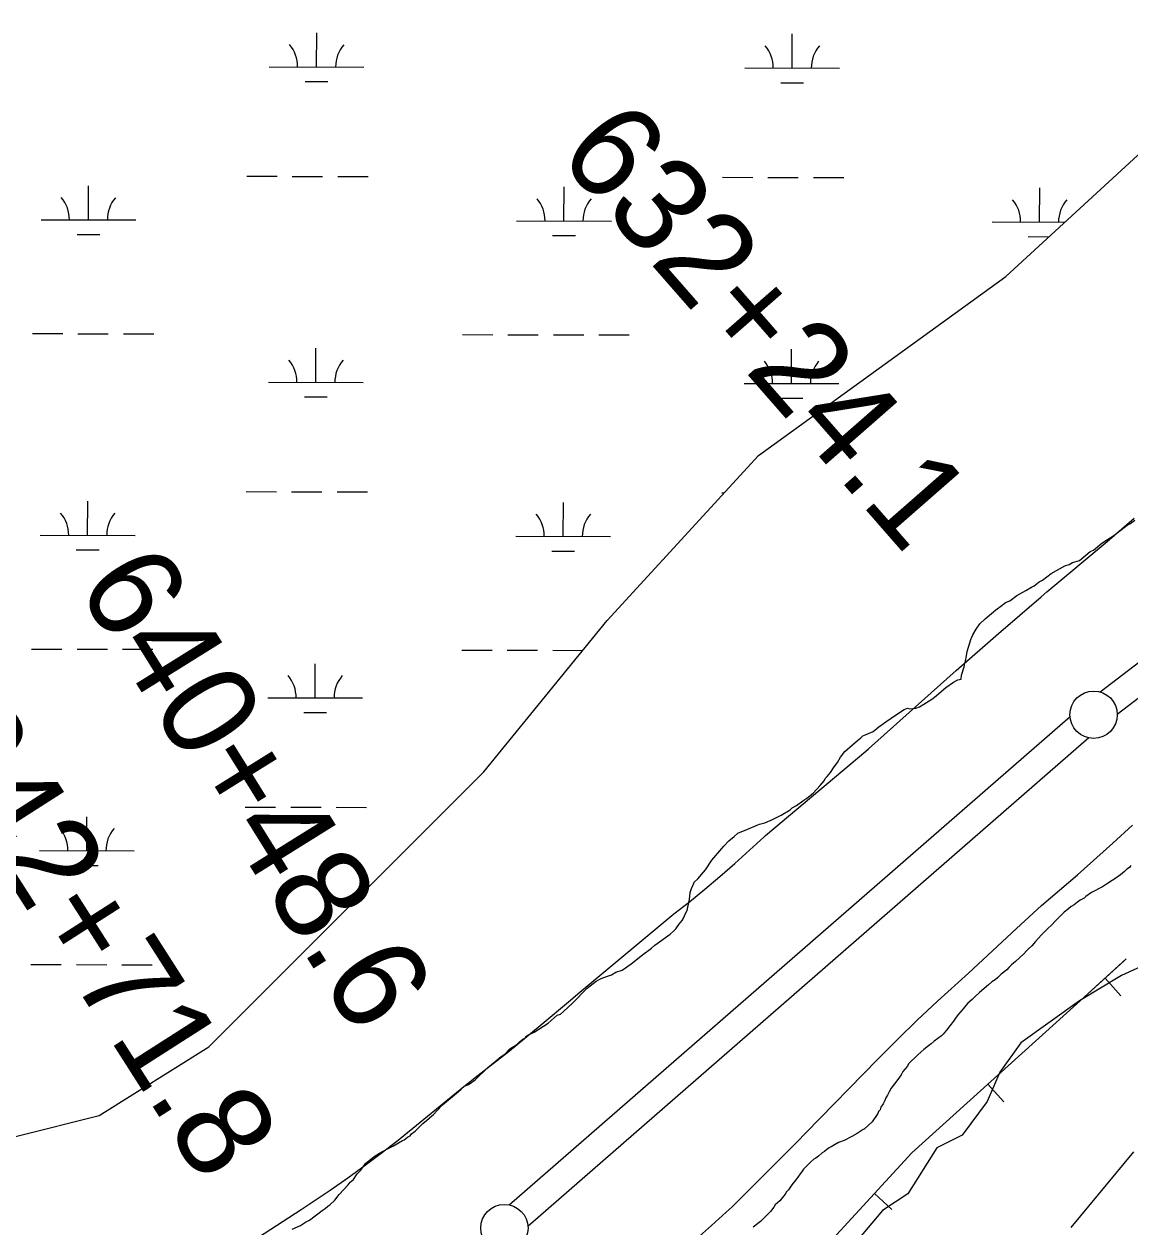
# Model space of a CAD drawing. Extents: x 3177385 to 3215275, y 903885 to 929304.
# Drawn here: x 3192194 to 3193361, y 916647 to 917915 of the extents above; entities that cross this region are included whole.
import ezdxf

# ---------------------------------------------------------------- set-up
doc = ezdxf.new("R2010")
doc.units = 0
for name, color, linetype in [('V-BORW-LINE', 7, 'Continuous'), ('V-LEVE-TOET', 7, 'Continuous'), ('V-SITE-VEGE', 7, 'Continuous'), ('V-SURV-IDEN', 7, 'Continuous'), ('V-SURV-LINE', 7, 'Continuous'), ('V-WETL-SWMP', 7, 'Continuous')]:
    doc.layers.add(name, color=color, linetype=linetype)

msp = doc.modelspace()

# ---------------------------------------------------------------- linework, layer by layer
at = {"layer": 'V-BORW-LINE'}
for p, q in [((3193334.8, 916908.9), (3193351.5, 916890.4)), ((3193211.1, 916797.3), (3193227.9, 916778.7)), ((3193091.3, 916681.8), (3193109.7, 916664.9))]:
    msp.add_line(p, q, dxfattribs=at)
for points in [[(3193357.1, 916929.2), (3193305.1, 916882)], [(3193354.8, 916927.1), (3193305.1, 916882)], [(3193305.1, 916882), (3193130.8, 916724.7)], [(3193130.8, 916724.7), (3192984.1, 916565.2)]]:
    msp.add_lwpolyline(points, dxfattribs=at)
at = {"layer": 'V-LEVE-TOET'}
for points in [[(3192428.4, 916627.4), (3192486.6, 916665.1), (3192498, 916672.6), (3192516.9, 916685.4), (3192535.6, 916698.5), (3192554.1, 916711.8), (3192572.4, 916725.5), (3192590.4, 916739.5), (3192590.9, 916739.9), (3192590.9, 916739.9), (3192658.2, 916794.6), (3192673.3, 916806.7), (3192673.3, 916806.7), (3192706.3, 916832.5), (3192738.8, 916858.9), (3192770.8, 916885.8), (3192778.4, 916892.4), (3192778.4, 916892.4), (3192879.8, 916976.7), (3192879.8, 916976.7), (3192896.2, 916989.6), (3192912.4, 917002.8), (3192928.4, 917016.2), (3192944.2, 917029.9), (3192959.7, 917043.9), (3192974.9, 917058.2), (3192976.3, 917059.4), (3192976.3, 917059.4), (3193082.2, 917148.3), (3193085.2, 917150.9), (3193085.2, 917150.9), (3193177.8, 917233.6), (3193177.8, 917233.6), (3193222.4, 917272.6), (3193267.3, 917311.3), (3193273.3, 917316.5), (3193336.9, 917369.6), (3193365.5, 917394.1)], [(3192903.5, 916634), (3192919.4, 916648), (3192935.1, 916662.3), (3192941.1, 916667.9), (3192975.6, 916702.4), (3193010.1, 916736.9), (3193018.8, 916745.6), (3193018.8, 916745.6), (3193095, 916823.6), (3193095, 916823.6), (3193115.6, 916844.4), (3193136.6, 916864.8), (3193158, 916884.8), (3193179.7, 916904.5), (3193190.8, 916914.3), (3193241.3, 916961.5), (3193267.8, 916985.6), (3193305.6, 917018.1), (3193342.8, 917051.2), (3193363.7, 917070.3)]]:
    msp.add_lwpolyline(points, dxfattribs=at)
at = {"layer": 'V-SITE-VEGE'}
for points in [[(3192900.4, 917008.2), (3192901, 917010.3), (3192905, 917013.7), (3192913.1, 917023.2), (3192919.8, 917033.3), (3192932.5, 917048.2), (3192937.9, 917053.7), (3192943.3, 917058.4), (3192947.3, 917061.8), (3192956.8, 917065.9), (3192968.2, 917070.7), (3192970.2, 917071.4), (3192975.6, 917072.8), (3192983.7, 917076.2), (3192993.1, 917081), (3193002.6, 917086.4), (3193004.6, 917088.5), (3193009.3, 917091.2), (3193016, 917095.9), (3193020, 917098.7), (3193026.8, 917104.1), (3193034.2, 917112.2), (3193038.2, 917117), (3193039.5, 917119.7), (3193041.5, 917121.7), (3193044.9, 917125.8), (3193048.9, 917131.9), (3193052.3, 917136.6), (3193055.6, 917142.1), (3193060.3, 917148.2), (3193068.4, 917155), (3193073.7, 917159.7), (3193077.1, 917162.4), (3193079.1, 917164.5), (3193082.5, 917165.8), (3193089.9, 917169.2), (3193095.9, 917174), (3193103.3, 917179.4), (3193114.8, 917186.9), (3193122.8, 917192.4), (3193126.2, 917193.7), (3193128.9, 917193.1), (3193135, 917193.8), (3193139, 917195.2), (3193143.7, 917197.9), (3193151.8, 917203.3), (3193156.5, 917206.7), (3193166.6, 917215.6), (3193174.7, 917221), (3193179.4, 917223.7), (3193182.8, 917224.4), (3193183.4, 917228.5), (3193186.1, 917237.3), (3193186.7, 917241.3), (3193187.4, 917243.3), (3193188.7, 917248.8), (3193189.4, 917253.5), (3193190.7, 917258.2), (3193193.3, 917266.3), (3193195.3, 917271.1), (3193198.7, 917277.2), (3193202.7, 917282.6), (3193208.1, 917288), (3193219.5, 917297.5), (3193226.2, 917302.3), (3193229.6, 917305), (3193234.3, 917307), (3193241.7, 917312.5), (3193251.1, 917317.9), (3193257.2, 917321.3), (3193259.9, 917322.7), (3193265.3, 917326.8), (3193268.6, 917328.8), (3193278, 917335.6), (3193292.2, 917343.8), (3193296.9, 917345.2), (3193300.3, 917347.2), (3193307.7, 917349.3), (3193319.1, 917358.8), (3193322.5, 917360.2), (3193331.2, 917367.6), (3193337.3, 917371.7), (3193344, 917375.8), (3193358.1, 917386.7), (3193360.8, 917388.1), (3193366.2, 917392.1)], [(3193361.8, 917027.8), (3193360.6, 917025.8), (3193357.8, 917023.8), (3193355.4, 917021.4), (3193351, 917017.8), (3193345, 917013.7), (3193342.2, 917012.1), (3193336.2, 917008.1), (3193332.2, 917005.2), (3193320.6, 916999.2), (3193314.6, 916995.1)], [(3192476.9, 916644.2), (3192485.7, 916648.3), (3192491.1, 916651.7), (3192495.1, 916653.7), (3192508.6, 916663.9), (3192511.9, 916665.9), (3192514.6, 916668.7), (3192516.6, 916670), (3192522, 916674.8), (3192526.7, 916680.9), (3192536.1, 916691.1), (3192538.1, 916693.8), (3192541.5, 916696.5), (3192545.5, 916702.6), (3192549.5, 916706.6), (3192554.2, 916713.4), (3192563.6, 916720.9), (3192569, 916724.3), (3192573.1, 916726.4), (3192579.1, 916729.8), (3192583.2, 916731.8), (3192593.2, 916737.9), (3192595.3, 916738.6), (3192598.6, 916741.3), (3192601.3, 916742.7), (3192602.7, 916744.7), (3192606.7, 916747.5), (3192614.8, 916755.6), (3192618.8, 916759), (3192624.2, 916763.8), (3192626.2, 916765.1), (3192629.5, 916769.2), (3192635.6, 916775.3), (3192646.3, 916784.1), (3192652.4, 916789.6), (3192655.1, 916791.6), (3192658.4, 916795), (3192660.5, 916795.7), (3192663.1, 916797), (3192669.9, 916801.8), (3192683.3, 916814.7), (3192687.3, 916818.1), (3192693.4, 916822.9), (3192697.4, 916826.2), (3192701.5, 916829), (3192706.8, 916834.4), (3192714.2, 916839.2), (3192716.9, 916841.9), (3192720.3, 916844.6), (3192723, 916846), (3192723.6, 916847.3), (3192725.7, 916848.7), (3192732.4, 916852.1), (3192747.2, 916861.6), (3192756.6, 916869.8), (3192760, 916871.1), (3192763.3, 916873.9), (3192772.7, 916882.7), (3192788.2, 916898.3), (3192797.6, 916905.8), (3192803, 916908.5), (3192809.7, 916911.2), (3192813.8, 916912.6), (3192818.5, 916915.3), (3192825.2, 916917.4), (3192834.6, 916924.2), (3192846.7, 916933.7), (3192856.2, 916940.5), (3192859.5, 916943.9), (3192875.7, 916955.5), (3192879.7, 916958.9), (3192881.7, 916960.9), (3192885, 916965.6), (3192888.4, 916969.7), (3192889.7, 916971.7), (3192892.4, 916977.8), (3192893.7, 916980.5), (3192894.4, 916983.9), (3192896.4, 916992), (3192897, 916999.5), (3192898.4, 917003.5), (3192900.4, 917008.2)], [(3193314.6, 916995.1), (3193312.6, 916993.5), (3193308.6, 916991.1), (3193305.8, 916989.1), (3193302.3, 916986.2), (3193299.1, 916984.6), (3193296.3, 916982.2), (3193291.5, 916978.6), (3193282.3, 916969.3), (3193278.3, 916964.9), (3193274.3, 916961.2), (3193267.5, 916954.4), (3193261.2, 916947.5), (3193257.6, 916943.1), (3193254, 916939.9), (3193252, 916937.8), (3193249.2, 916934.6), (3193240.4, 916926.6), (3193236, 916922.9), (3193233.2, 916920.1), (3193231.2, 916917.7), (3193225.3, 916913.2), (3193221.7, 916909.6), (3193218.9, 916907.2), (3193215.3, 916905.2), (3193211.7, 916901.9), (3193202.1, 916893.9), (3193197.3, 916889.4), (3193194.5, 916886.6), (3193190.1, 916882.6), (3193187.7, 916880.2), (3193184.9, 916876.5), (3193180.2, 916870.9), (3193177.8, 916867.7), (3193175, 916863.7), (3193171, 916858.8), (3193167.4, 916854), (3193163.8, 916850), (3193162.2, 916848), (3193154.6, 916842.7), (3193151.1, 916839.9), (3193148.3, 916837.5), (3193143.5, 916833.8), (3193137.1, 916828.2), (3193127.5, 916818.5), (3193126.3, 916816.1), (3193121.5, 916810.4), (3193119.5, 916807.2), (3193116, 916802), (3193109.2, 916793.1), (3193106.8, 916789.1), (3193105.2, 916785.5), (3193103.6, 916782.7), (3193102.4, 916779.9), (3193100.5, 916776.3), (3193098.1, 916773), (3193097.3, 916770.2), (3193095.7, 916768.2), (3193094.9, 916766.2), (3193088.9, 916757.3), (3193080.5, 916749.7), (3193079.4, 916749.3), (3193077.4, 916748.1), (3193075.4, 916746.4), (3193073, 916745.2), (3193067.4, 916742), (3193059.4, 916737.9), (3193053.4, 916735.5), (3193045.8, 916731.1), (3193043.8, 916730.2), (3193041, 916728.2), (3193038.6, 916726.2), (3193036.2, 916724.6), (3193032.2, 916721.4), (3193029.4, 916719.3), (3193027.4, 916718.1), (3193024.2, 916715.3), (3193016.6, 916707.6), (3193015, 916705.6), (3193013, 916702.8), (3193010.6, 916699.2), (3193008.3, 916696.4), (3193004.3, 916691.1), (3193000.7, 916685.9), (3192998.7, 916683.5), (3192997.1, 916681.1), (3192991.5, 916674.2), (3192986.7, 916669.8), (3192985.1, 916667.4), (3192981.6, 916663), (3192978, 916658.9), (3192971.2, 916652.5), (3192968.4, 916650.1), (3192966.4, 916648.4), (3192963.6, 916646.4)], [(3193400.7, 916933.8), (3193352.1, 916911.7), (3193307.8, 916885.1), (3193245.9, 916840.8)], [(3193245.9, 916840.8), (3193223.8, 916809.9), (3193210.5, 916778.9), (3193184, 916743.5), (3193157.4, 916730.2), (3193126.5, 916681.5), (3193099.9, 916663.8), (3193073.4, 916632.8)], [(3193299, 916646.1), (3193365.3, 916725.8)]]:
    msp.add_lwpolyline(points, dxfattribs=at)
at = {"layer": 'V-SURV-LINE'}
for points in [[(3193329.5, 917210.9), (3193766.3, 917544.5)], [(3193784.5, 917520.6), (3193347.7, 917187)], [(3192706.1, 916669.8), (3193297.8, 917185)], [(3193317.5, 917162.4), (3192725.8, 916647.2)]]:
    msp.add_lwpolyline(points, dxfattribs=at)
for centre in [(3193322.7, 917186.8), (3192700.9, 916645.4)]:
    msp.add_circle(centre, 25, dxfattribs=at)
at = {"layer": 'V-WETL-SWMP'}
for p, q in [((3192502.7, 917870), (3192502.8, 917906)), ((3193004.6, 917868.8), (3193004.7, 917904.8)), ((3192452.7, 917870.1), (3192552.7, 917869.9)), ((3192954.6, 917868.9), (3193054.6, 917868.7)), ((3192490.7, 917854.6), (3192514.7, 917854.5)), ((3192992.6, 917853.4), (3193016.6, 917853.4)), ((3192429.1, 917754.7), (3192461.1, 917754.7)), ((3192477.1, 917754.6), (3192509.1, 917754.5)), ((3192525.1, 917754.5), (3192557.1, 917754.4)), ((3192931, 917753.6), (3192963, 917753.5)), ((3192979, 917753.5), (3193011, 917753.4)), ((3193027, 917753.3), (3193059, 917753.3)), ((3192261.9, 917708.7), (3192262, 917744.7)), ((3192763.8, 917707.5), (3192763.9, 917743.5)), ((3193265.7, 917706.4), (3193265.8, 917742.4)), ((3192211.9, 917708.8), (3192311.9, 917708.6)), ((3192713.8, 917707.6), (3192813.8, 917707.4)), ((3193215.7, 917706.5), (3193292.5, 917706.3)), ((3192249.9, 917693.3), (3192273.9, 917693.2)), ((3192751.8, 917692.1), (3192775.8, 917692.1)), ((3193253.7, 917691), (3193275.8, 917690.9)), ((3192202.8, 917588.8), (3192234.8, 917588.7)), ((3192250.8, 917588.6), (3192282.8, 917588.6)), ((3192298.8, 917588.5), (3192330.8, 917588.5)), ((3192656.7, 917587.7), (3192688.7, 917587.6)), ((3192704.7, 917587.6), (3192736.7, 917587.5)), ((3192752.7, 917587.5), (3192784.7, 917587.4)), ((3192800.7, 917587.4), (3192832.7, 917587.3)), ((3192502, 917537.3), (3192502, 917573.3)), ((3193003.9, 917536.2), (3193004, 917572.2)), ((3192452, 917537.4), (3192552, 917537.2)), ((3192953.9, 917536.3), (3193053.9, 917536)), ((3192489.9, 917521.9), (3192513.9, 917521.9)), ((3192991.8, 917520.7), (3193015.8, 917520.7)), ((3192428.3, 917422.1), (3192460.3, 917422)), ((3192476.3, 917421.9), (3192508.3, 917421.9)), ((3192524.3, 917421.8), (3192556.3, 917421.8)), ((3192261.1, 917376), (3192261.2, 917412)), ((3192763, 917374.8), (3192763.1, 917410.8)), ((3192930.2, 917420.9), (3192932.9, 917420.9)), ((3192211.1, 917376.1), (3192311.1, 917375.9)), ((3192713, 917375), (3192813, 917374.7)), ((3192249.1, 917360.6), (3192273.1, 917360.6)), ((3192751, 917359.4), (3192775, 917359.4)), ((3192202, 917256.1), (3192234, 917256)), ((3192250, 917256), (3192282, 917255.9)), ((3192298, 917255.9), (3192330, 917255.8)), ((3192655.9, 917255), (3192687.9, 917255)), ((3192703.9, 917254.9), (3192735.9, 917254.8)), ((3192751.9, 917254.8), (3192783.8, 917254.7)), ((3192501.2, 917204.6), (3192501.3, 917240.6)), ((3192451.2, 917204.8), (3192551.2, 917204.5)), ((3192489.2, 917189.2), (3192513.2, 917189.2)), ((3192260.3, 917043.3), (3192260.4, 917079.3)), ((3192427.5, 917089.4), (3192459.5, 917089.3)), ((3192475.5, 917089.3), (3192507.5, 917089.2)), ((3192523.5, 917089.2), (3192555.5, 917089.1)), ((3192210.3, 917043.5), (3192310.3, 917043.2)), ((3192248.3, 917027.9), (3192272.3, 917027.9)), ((3192201.2, 916923.4), (3192233.2, 916923.3)), ((3192249.2, 916923.3), (3192281.2, 916923.2)), ((3192297.2, 916923.2), (3192329.2, 916923.1))]:
    msp.add_line(p, q, dxfattribs=at)
msp.add_lwpolyline([(3187662.9, 916111.3), (3187822.4, 915951.7), (3187967.4, 915835.7), (3188083.4, 915777.7), (3188315.3, 915690.6), (3188764.8, 915574.6), (3189069.2, 915545.6), (3189417.1, 915502.1), (3189750.6, 915502.1), (3190185.5, 915516.6), (3190591.4, 915690.6), (3191127.8, 915922.7), (3191490.3, 916241.8), (3192099.2, 916720.5), (3192273.1, 916764), (3192389.1, 916836.6), (3192679.1, 917126.7), (3192809.5, 917286.3), (3192969, 917460.3), (3193230, 917648.9), (3193403.9, 917808.5), (3193519.9, 917968), (3194390.4, 918496.3)], dxfattribs=at)
for centre, start, end in [((3192447.5, 917870.6), 359.0948, 40.6385), ((3192558, 917870.3), 139.0948, 180.6385), ((3192949.4, 917869.4), 359.0948, 40.6385), ((3193059.9, 917869.2), 139.0948, 180.6385), ((3192206.6, 917709.3), 359.0948, 40.6385), ((3192317.1, 917709), 139.0948, 180.6385), ((3192708.6, 917708.1), 359.0948, 40.6385), ((3192819, 917707.9), 139.0948, 180.6385), ((3193210.5, 917707), 359.0948, 40.6385), ((3193320.9, 917706.7), 139.0948, 180.6385), ((3192446.7, 917537.9), 359.0948, 40.6385), ((3192557.2, 917537.7), 139.0948, 180.6385), ((3192948.6, 917536.8), 359.0948, 40.6385), ((3193059.1, 917536.5), 139.0948, 180.6385), ((3192205.9, 917376.6), 359.0948, 40.6385), ((3192316.4, 917376.4), 139.0948, 180.6385), ((3192707.8, 917375.5), 359.0948, 40.6385), ((3192818.3, 917375.2), 139.0948, 180.6385), ((3192445.9, 917205.2), 359.0948, 40.6385), ((3192556.4, 917205), 139.0948, 180.6385), ((3192205.1, 917043.9), 359.0948, 40.6385), ((3192315.6, 917043.7), 139.0948, 180.6385)]:
    msp.add_arc(centre, 35.2, start, end, dxfattribs=at)

# ---------------------------------------------------------------- texts
at = {"layer": 'V-SURV-IDEN'}
for s, rotation, p in [('626+34.6', 307.5108, (3193247, 918193.5)), ('632+24.1', 311.1839, (3192755.1, 917776.7)), ('640+48.6', 301.919, (3192248.4, 917322.3)), ('642+71.8', 302.5947, (3192080.9, 917162.7))]:
    msp.add_text(s, height=100, rotation=rotation, dxfattribs=at).set_placement(p)

doc.saveas('drawing.dxf')
